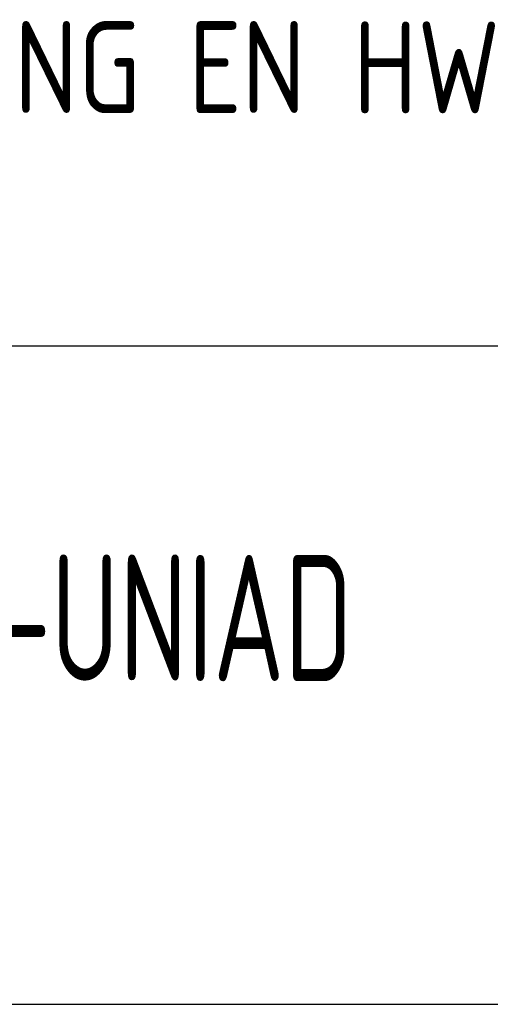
# Model space of a CAD drawing. Extents: x -132501 to 411300, y -42818 to 427495.
# Tile 258 of 330: x 171319 to 172214, y 257939 to 259812. Entities that reach past the tile are written whole.
import ezdxf

# ---------------------------------------------------------------- set-up
doc = ezdxf.new("R2010")
doc.units = 0
doc.header["$LTSCALE"] = 50
doc.layers.add('KADER', color=7, linetype='CONTINUOUS')
doc.styles.add('ISO', font='iso', dxfattribs={"width": 0.7, "height": 125})
doc.styles.add('ISO35', font='ISO', dxfattribs={"width": 0.9, "height": 175})

# ---------------------------------------------------------------- blocks, each defined once
blk = doc.blocks.new('KADERA0')
at = {"layer": 'KADER', "color": 4}
blk.add_line((25, 10), (1179, 10), dxfattribs=at)
blk = doc.blocks.new('SNARF')
at = {"layer": 'KADER', "color": 3, "style": 'ISO', "width": 0.7}
blk.add_text('VERHAAR-UNIAD', height=480, dxfattribs=at).set_placement((-9356.7, 1226.3))

msp = doc.modelspace()

# ---------------------------------------------------------------- linework, layer by layer
at = {"layer": 'KADER', "color": 4}
msp.add_line((169566.8365, 259191.5379), (175065.9591, 259191.5379), dxfattribs=at)

# ---------------------------------------------------------------- block references
at = {"layer": 'KADER', "color": 2, "linetype": 'Continuous', "xscale": 50, "yscale": 50, "zscale": 50}
msp.add_blockref('KADERA0', (118868.7611, 257438.6305), dxfattribs=at)
at = {"layer": 'KADER', "linetype": 'Continuous', "xscale": 0.5, "yscale": 0.5, "zscale": 0.5}
msp.add_blockref('SNARF', (175058.019, 257940.5399), dxfattribs=at)

# ---------------------------------------------------------------- texts
at = {"layer": 'KADER', "color": 3, "linetype": 'Continuous', "style": 'ISO35', "width": 0.9}
msp.add_text('WATER, RIOLERING EN HWA', height=175, dxfattribs=at).set_placement((169904.6496, 259633.8158))

doc.saveas('drawing.dxf')
